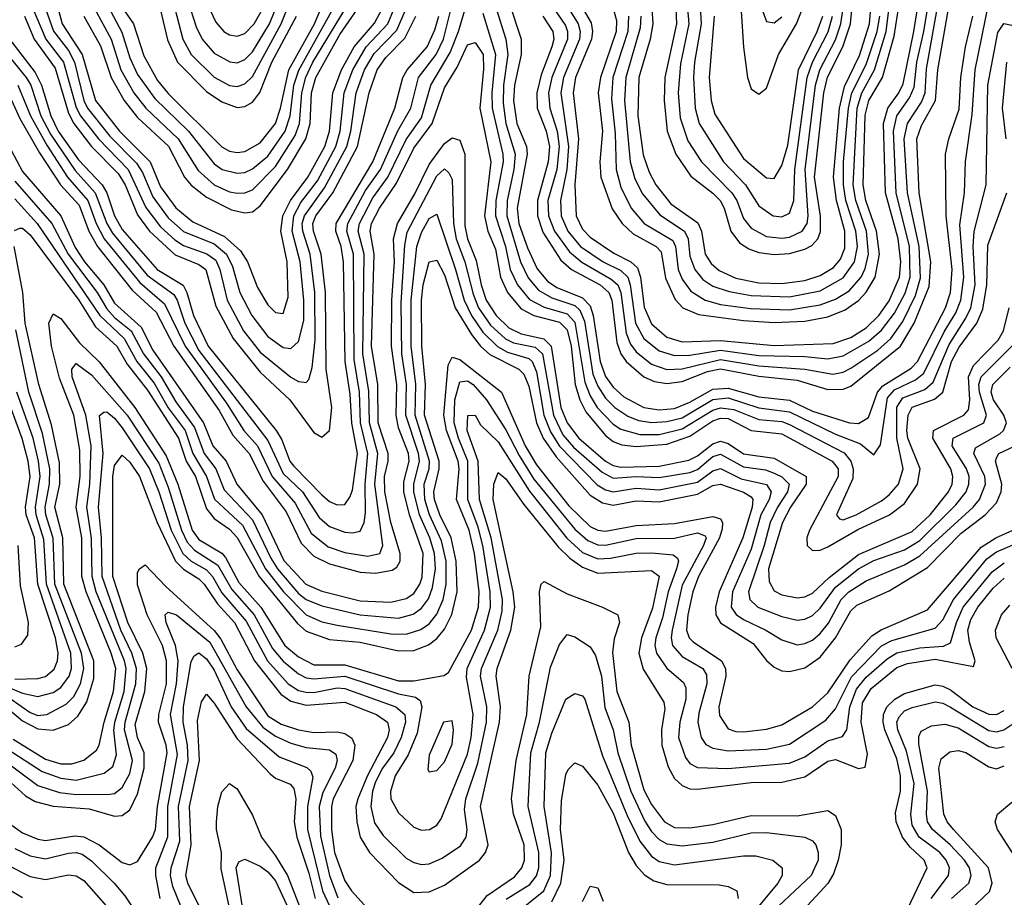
# Model space of a CAD drawing. Header units: inches. Extents: x 501365 to 657855, y 482276 to 547543.
# Tile 485 of 656: x 581403 to 583970, y 522654 to 524941. Entities that reach past the tile are written whole.
import ezdxf

# ---------------------------------------------------------------- set-up
doc = ezdxf.new("R2010")
doc.units = ezdxf.units.IN
doc.header["$MEASUREMENT"] = 0
doc.layers.add('A5582', color=7, linetype='Continuous')

msp = doc.modelspace()

# ---------------------------------------------------------------- linework, layer by layer
at = {"layer": 'A5582', "color": 5}
for points, elevation in [([(583050.7, 524970), (583053.5, 524930), (583046.3, 524890), (583016.8, 524790), (583014.1, 524690), (583028.4, 524588.4), (583043.8, 524543.8), (583061.2, 524510), (583100.6, 524460.6), (583171.2, 524411.2), (583180.6, 524390), (583189.9, 524329.9), (583205.3, 524305.3), (583226.9, 524286.9), (583270, 524267.4), (583330, 524254.9), (583390, 524253.6), (583450, 524260.7), (583490, 524274.3), (583524.6, 524295.4), (583543.2, 524316.8), (583554.6, 524345.4), (583554.4, 524390), (583532.2, 524470), (583524.3, 524530), (583540.2, 524710), (583552.9, 524767.1), (583592.7, 524847.3), (583618.8, 524930), (583631.1, 525090)], 2780), ([(583113.9, 524970), (583115.2, 524930), (583085.2, 524790), (583083.1, 524730), (583090.7, 524650), (583113.3, 524590), (583152.6, 524532.6), (583210, 524489), (583229.2, 524469.2), (583239.5, 524450), (583257.3, 524390), (583279.6, 524359.6), (583303.9, 524343.9), (583330, 524334.1), (583370, 524329.1), (583410, 524331.5), (583450, 524342.4), (583467.7, 524352.3), (583483.7, 524370), (583491.1, 524388.9), (583490.8, 524429.2), (583474.8, 524530), (583499, 524750), (583508.6, 524791.4), (583549.3, 524870), (583569, 524930), (583585, 525090)], 2820), ([(583293.3, 525090), (583350, 524936.5), (583370, 524932.5), (583390, 524948.2)], 2940), ([(582821.5, 524990), (582859.1, 524930), (582863.9, 524910), (582862.4, 524890), (582821, 524790), (582813.2, 524750), (582833.7, 524610), (582829.1, 524550), (582812.4, 524470), (582814.9, 524430), (582831.5, 524390), (582865.2, 524350), (582924.1, 524310), (582970, 524286.8), (582987.9, 524270), (582994.6, 524250), (583008.3, 524150), (583030, 524110.1), (583070, 524078), (583110, 524065.2), (583150, 524066.2), (583230, 524079.2), (583330, 524065.6), (583450, 524062.9), (583510, 524056.8), (583550, 524064.9), (583617.1, 524102.9), (583650, 524131.7), (583684.1, 524175.9), (583711.6, 524228.4), (583724.6, 524270), (583722.9, 524350), (583688.1, 524490), (583680.8, 524650), (583689.9, 524690.1), (583723.2, 524736.9), (583734.8, 524765.2), (583741.8, 524830), (583760.3, 524910), (583786.5, 525070)], 2660), ([(582848.8, 525008.8), (582892.3, 524932.3), (582896.1, 524910), (582893.2, 524890), (582852.1, 524790), (582845.6, 524750), (582859.9, 524630), (582850.3, 524510.3), (582853.2, 524430), (582870, 524394.5), (582890, 524373.7), (582952, 524332), (582996.4, 524310), (583013.8, 524293.8), (583021.1, 524270), (583031.2, 524191.2), (583050, 524148.5), (583090, 524113.6), (583130, 524100.9), (583230, 524105.1), (583370, 524091.8), (583523.5, 524096.5), (583570, 524112.8), (583610, 524138), (583642.4, 524170), (583670, 524207.9), (583696.4, 524270), (583700, 524310), (583693.4, 524370), (583659.8, 524490), (583654.8, 524670), (583666.2, 524710), (583694.7, 524750), (583705.9, 524774.1), (583734.4, 524910), (583761, 525079)], 2680), ([(582766.6, 524950), (582792.6, 524910), (582795.4, 524890), (582790.5, 524870.5), (582762.6, 524797.4), (582751, 524750), (582751.5, 524710), (582775.5, 524650), (582784.1, 524610), (582780.6, 524570), (582753.2, 524470), (582752.5, 524430), (582766.9, 524386.9), (582813.9, 524313.9), (582841.8, 524290), (582915.8, 524250), (582938.9, 524230), (582946.5, 524210), (582959.9, 524099.9), (582969.9, 524070), (582984, 524050), (583030.4, 524010.4), (583058.2, 523998.2), (583090, 523992.6), (583130, 523998.1), (583196.4, 524023.6), (583230, 524030.7), (583330, 524012.1), (583430, 524001.7), (583510, 523977.4), (583550, 523977.7), (583570, 523985.5), (583699.4, 524090), (583735.2, 524150), (583774.5, 524245.5), (583778.5, 524310), (583747.8, 524490), (583741.6, 524630), (583754.5, 524665.5), (583790.5, 524730), (583796.3, 524810), (583838.6, 525050)], 2620), ([(582795, 524970), (582825.4, 524925.4), (582831.3, 524910), (582831.1, 524890), (582790.5, 524790), (582781.7, 524750), (582784.6, 524710), (582804.1, 524650), (582808.9, 524610), (582803.1, 524550), (582779.7, 524470), (582781.3, 524430), (582797, 524390), (582836, 524336), (582868.8, 524308.8), (582945, 524265), (582961.9, 524250), (582970, 524230), (582983.8, 524123.8), (582995, 524095), (583010, 524074.8), (583050, 524042.9), (583090, 524029.5), (583130, 524030.9), (583230, 524054.8), (583330, 524038.4), (583450, 524030), (583523.3, 524016.7), (583550, 524022), (583570, 524032.6), (583640.1, 524079.9), (583674.5, 524110), (583705.5, 524154.5), (583738.1, 524221.9), (583751.6, 524268.4), (583748.4, 524350), (583717.3, 524490), (583709.3, 524630.7), (583717.6, 524670), (583754.1, 524725.9), (583763.3, 524750), (583767.3, 524812.7), (583810, 525052.7)], 2640), ([(581492, 525012), (581513.1, 524930), (581565.1, 524850), (581600, 524730), (581662.8, 524650), (581742.9, 524570), (581770, 524505), (581810, 524450.5), (581854.3, 524414.3), (581936.2, 524376.2), (581978.5, 524338.5), (581996.7, 524310), (582022.7, 524242.7), (582050, 524197.6), (582070, 524177.3), (582090, 524175.2), (582102.3, 524217.7), (582100.1, 524310), (582083.2, 524390), (582088.9, 524430), (582108.3, 524470), (582153.9, 524530), (582198.6, 524610), (582210.5, 524650), (582219.5, 524750), (582242, 524810), (582274.6, 524870), (582328, 524932), (582348.7, 524971.3)], 2680), ([(581875.7, 525015.7), (581914, 524934), (581934.6, 524910), (581950, 524901.2), (581970, 524898.1), (581990, 524905.2), (582014, 524930), (582036.6, 524970)], 2880), ([(582949.8, 524969.8), (582958.8, 524938.8), (582957.8, 524910), (582917.1, 524790), (582911.4, 524750), (582922.6, 524650), (582915.1, 524570), (582918.3, 524530), (582947.9, 524447.9), (582973.3, 524410), (583002.4, 524382.4), (583062.6, 524350), (583075.5, 524335.5), (583086.9, 524266.9), (583111.5, 524211.5), (583131.4, 524190), (583172.6, 524172.6), (583290, 524156.5), (583370, 524151.8), (583450, 524155.4), (583510, 524166.7), (583555.1, 524184.9), (583590, 524208.9), (583610, 524230.9), (583633.4, 524270), (583644.2, 524330), (583637.1, 524390), (583609.3, 524470), (583602.1, 524510), (583607.6, 524692.4), (583616.5, 524730), (583652.4, 524790), (583682.4, 524897.6), (583699.9, 525010)], 2720), ([(582990.5, 524950), (582988.2, 524910), (582949.5, 524790), (582945.5, 524734.4), (582955.6, 524644.4), (582957.7, 524550), (582970, 524504.4), (582996.8, 524450), (583030.8, 524410), (583105.3, 524365.3), (583112.2, 524350), (583119.6, 524290), (583130, 524264.6), (583152.9, 524232.9), (583189.9, 524209.9), (583230, 524198.7), (583307.9, 524187.9), (583410, 524184.4), (583490, 524197.5), (583530, 524212.2), (583565.9, 524234.1), (583596.9, 524270), (583607.5, 524292.5), (583615.5, 524330), (583610.4, 524390), (583582.8, 524470), (583575.8, 524510), (583586.6, 524710), (583598.4, 524750), (583631.9, 524810), (583661.9, 524910), (583674.4, 525010)], 2740), ([(583142.6, 524990), (583147.5, 524930), (583125.7, 524825.7), (583119.8, 524750), (583125, 524685), (583145.2, 524625.2), (583180.3, 524570), (583259.8, 524490), (583272.4, 524470), (583290, 524422.5), (583310, 524397.4), (583350, 524376), (583390, 524371.7), (583410, 524374.3), (583442.8, 524390), (583455.8, 524410), (583458.8, 524430), (583451, 524550), (583477.7, 524770), (583488.7, 524810), (583530, 524888), (583543.6, 524930), (583558.9, 525030)], 2840), ([(581397.9, 524770), (581430.7, 524690), (581473.7, 524613.7), (581527.2, 524530), (581580.4, 524470), (581601.9, 524410), (581623, 524370), (581715.6, 524255.6), (581779.9, 524199.9), (581834.5, 524090), (581941.5, 523941.5), (581987.1, 523870), (582023.1, 523830), (582060.9, 523750), (582120.9, 523680.9), (582163, 523603), (582206.6, 523566.6), (582250, 523552), (582310, 523542.9), (582341.6, 523550), (582349.6, 523570), (582328.6, 523730), (582336.6, 523810), (582314.3, 523890), (582313.1, 523973.1), (582297, 524070), (582300.4, 524330), (582285.6, 524390), (582288.5, 524410), (582323.5, 524476.5), (582362.6, 524530), (582410, 524628.6), (582450, 524685), (582474.5, 524770), (582525, 524855), (582546.9, 524910), (582570, 524988.7)], 2540), ([(581465.1, 524985.1), (581490.8, 524910.8), (581530, 524860.3), (581545.4, 524830), (581569.9, 524730), (581579.5, 524710), (581637.6, 524637.6), (581707.1, 524567.1), (581722.7, 524542.7), (581750, 524479), (581790, 524424.8), (581830, 524388.9), (581910, 524356.3), (581941.6, 524330), (581957.6, 524297.6), (581976.3, 524230), (582007.9, 524170), (582050, 524115.3), (582090, 524086.3), (582110, 524083.6), (582130, 524102), (582143.5, 524156.5), (582143.8, 524210), (582133.7, 524310), (582113.1, 524390), (582117.4, 524430), (582135.7, 524464.3), (582179.2, 524520.8), (582226.9, 524610), (582238.1, 524650), (582248.8, 524750), (582271.5, 524810), (582305.8, 524870), (582362.1, 524930), (582379.4, 524970)], 2660), ([(581625.3, 524990), (581668.7, 524908.7), (581690, 524841.1), (581710, 524798.1), (581755.2, 524735.2), (581842.8, 524650), (581910, 524565.1), (581930.8, 524550.8), (581970, 524540.7), (581990, 524542.9), (582010, 524551.7), (582050, 524585.4), (582094.8, 524650), (582108.1, 524690), (582117.8, 524770), (582130.3, 524809.7), (582220, 524970)], 2760), ([(581670, 524972.9), (581699.2, 524930), (581726.4, 524846.4), (581762.2, 524782.2), (581790, 524748.3), (581929.9, 524609.9), (581950, 524598.4), (581970, 524594.6), (581990, 524597.3), (582030, 524619.6), (582069.6, 524670), (582082.8, 524710), (582104.6, 524810), (582171.6, 524930), (582196.6, 524990)], 2780), ([(581807.5, 524970), (581828.3, 524890), (581850, 524850.5), (581910, 524790.9), (581950, 524769.5), (581970, 524767.1), (581990, 524773.5), (582010, 524793), (582084.5, 524930), (582108.9, 524991.1)], 2840), ([(581841.3, 524990), (581862.6, 524922.6), (581878.4, 524890), (581910, 524853.6), (581950.7, 524830.7), (581970, 524828.7), (581990, 524837), (582010, 524857.5), (582053.7, 524930), (582078.2, 524990)], 2860), ([(582645, 524970), (582670.6, 524890), (582675.2, 524850), (582664.1, 524770), (582662.9, 524722.9), (582670, 524670), (582694.3, 524590), (582691.4, 524550), (582673.5, 524470), (582672.6, 524430), (582708.4, 524310), (582728.2, 524268.2), (582755.6, 524235.6), (582790, 524216), (582850, 524195.7), (582863.4, 524183.4), (582875.2, 524155.2), (582897.2, 524017.2), (582910, 523985.4), (582930, 523954.4), (582954.1, 523930), (582987.9, 523907.9), (583016.5, 523896.5), (583050.7, 523890.7), (583090, 523893.3), (583130, 523903.5), (583210, 523951.1), (583250, 523955.5), (583330, 523929.3), (583410, 523918.4), (583530, 523860.8), (583595.3, 523835.3), (583630, 523806.5), (583647.2, 523832.8), (583665.1, 523954.9), (583683.7, 523976.3), (583738.1, 524001.9), (583760.1, 524019.9), (583813.1, 524126.9), (583843.4, 524176.6), (583856.8, 524210), (583864.2, 524270), (583853.9, 524406.1), (583866.2, 524490), (583868.4, 524571.6), (583886.1, 524693.9), (583893.7, 524810), (583930, 524985.2)], 2560), ([(582677.1, 524990), (582709.8, 524890), (582710.3, 524850.3), (582692.9, 524770), (582689.9, 524730), (582699, 524670), (582724, 524610), (582726.1, 524590), (582699.8, 524450), (582704.3, 524410), (582726.4, 524346.4), (582751.8, 524291.8), (582779, 524259), (582803, 524243), (582870, 524215.6), (582890, 524195.4), (582898.2, 524170), (582916.2, 524050), (582930, 524011.1), (582950, 523983.5), (582977.6, 523957.6), (583030, 523929.9), (583070, 523923.6), (583110, 523927.9), (583150, 523943.6), (583210, 523977.9), (583250, 523980.6), (583330, 523958.2), (583410, 523949.4), (583470, 523920.7), (583566.2, 523890), (583590, 523888.2), (583615.8, 523904.2), (583639.6, 523970), (583653.2, 523986.8), (583727.5, 524032.5), (583743.9, 524050), (583816.4, 524190), (583829.8, 524230.2), (583834.2, 524290), (583818.5, 524430), (583816.7, 524590), (583825.4, 524630), (583852.3, 524707.7), (583857, 524790), (583868.7, 524870), (583887.6, 524950)], 2580), ([(583175.8, 524990), (583179.8, 524930), (583162, 524830), (583159.6, 524790), (583163.7, 524710), (583174.7, 524670), (583237.4, 524570), (583295.1, 524510), (583330, 524455.6), (583367.2, 524430), (583390, 524426.6), (583410, 524437), (583421, 524470), (583423.9, 524550), (583455.8, 524790), (583469.7, 524830), (583510.9, 524909.1), (583522.3, 524950)], 2860), ([(583282.5, 524990), (583289.6, 524869.6), (583300.1, 524790), (583310, 524760.6), (583330, 524746.6), (583350, 524762.7), (583381.5, 524850), (583427.8, 524930), (583444, 524970)], 2920), ([(581342.7, 524882.7), (581419.8, 524790), (581431.7, 524770), (581457.9, 524690), (581482.9, 524642.9), (581547.4, 524547.4), (581599.6, 524490), (581629.9, 524410), (581644.5, 524384.5), (581735.4, 524275.4), (581804.2, 524224.2), (581813.2, 524210), (581832.8, 524150), (581870, 524078.7), (582050, 523843.8), (582090, 523758.2), (582139.6, 523710), (582183.7, 523643.7), (582210, 523619.9), (582250, 523604.9), (582270, 523603.4), (582290, 523608), (582301.2, 523630), (582304.6, 523655.4), (582303.1, 523730), (582310.6, 523810), (582291.5, 523890), (582288.5, 523970), (582274.9, 524054.9), (582273.3, 524330), (582255.8, 524390), (582258.1, 524410), (582304.6, 524495.4), (582343, 524550), (582388.7, 524651.3), (582422.1, 524710), (582442.7, 524790), (582488.2, 524850), (582508, 524890), (582528.1, 524970)], 2560), ([(581437.1, 524970), (581470.5, 524890.5), (581516.6, 524830), (581550, 524712.1), (581561, 524690), (581608.2, 524630), (581685.1, 524550), (581731.7, 524451.7), (581770, 524401.3), (581807, 524367), (581830, 524352), (581890.6, 524330.6), (581913.8, 524313.8), (581924.7, 524290), (581943.7, 524210), (581986, 524130), (582030, 524074.7), (582110, 524009.1), (582130, 523998.1), (582144.2, 523995.8), (582150, 523995.3), (582156.5, 524003.5), (582165.6, 524034.4), (582173.2, 524106.8), (582172.5, 524230), (582160.3, 524330), (582140.5, 524390), (582139.4, 524410), (582145, 524430), (582197.6, 524502.4), (582255.3, 524610), (582266.1, 524650), (582280.1, 524750), (582301.8, 524810), (582327.3, 524852.7), (582386.1, 524913.9), (582410.3, 524970)], 2640), ([(581569.9, 524950), (581613.1, 524873.1), (581641.1, 524790), (581674.9, 524730), (581710, 524685.5), (581791, 524611), (581832.4, 524530), (581850, 524509.3), (581890, 524478.4), (581954.6, 524445.4), (581990, 524437.1), (582010, 524440.2), (582030, 524455.6), (582100.9, 524550), (582148.4, 524630), (582159.9, 524670), (582163.9, 524750), (582174.6, 524790), (582237.7, 524902.3), (582284.6, 524970)], 2720), ([(581597.6, 524970), (581641.1, 524890), (581666.6, 524810), (581700.1, 524750), (581731.7, 524710), (581816.2, 524630), (581867.9, 524547.9), (581910, 524510.8), (581950, 524492.5), (581970, 524488.8), (581990, 524489.8), (582010, 524497.4), (582070, 524558.5), (582121.3, 524638.7), (582132.2, 524670), (582138.7, 524750), (582148.6, 524791.4), (582167.1, 524830), (582251.8, 524970)], 2740), ([(581770, 524965.4), (581788.1, 524888), (581814.3, 524830), (581890, 524754.1), (581930, 524727.1), (581970, 524712.3), (581990, 524714.2), (582010, 524725.5), (582028.9, 524751.1), (582060.4, 524830), (582124, 524950)], 2820), ([(581365.1, 524905.1), (581443.1, 524803.1), (581459.4, 524770), (581483.5, 524690), (581503.2, 524650), (581556, 524576), (581617.7, 524510), (581629.6, 524489.6), (581649.4, 524429.4), (581670, 524394), (581761, 524290), (581828.7, 524248.7), (581838.7, 524230), (581855.5, 524170), (581893.8, 524090), (582071.6, 523870), (582086.2, 523846.2), (582107.4, 523790), (582117.1, 523777.1), (582190, 523702.4), (582210, 523685.1), (582230, 523676.5), (582250, 523677.7), (582263.8, 523696.2), (582270, 523714.7), (582283.1, 523810), (582269, 523889), (582264.7, 523964.7), (582251.3, 524050), (582246.6, 524310), (582240.5, 524350), (582226.6, 524390), (582228, 524410), (582323.6, 524570), (582380.7, 524710), (582401.9, 524790), (582412.8, 524810), (582465.4, 524870), (582485.3, 524914.7), (582495.6, 524950)], 2580), ([(581414.7, 524950), (581440, 524890), (581494.7, 524814.7), (581530, 524697.2), (581543.6, 524670), (581590, 524610.2), (581659.8, 524539.8), (581677.3, 524510), (581710, 524432.4), (581741.2, 524390), (581808.4, 524328.4), (581870, 524303.1), (581887.7, 524290), (581914.1, 524194.1), (581958.8, 524110), (582030, 524022.6), (582107, 523950), (582170, 523865.2), (582190, 523852.7), (582210, 523870.2), (582216.1, 523930), (582201.6, 524030), (582199.6, 524230), (582188.8, 524330), (582168.3, 524390), (582167, 524410), (582174.5, 524430), (582219, 524490), (582283.7, 524610), (582314.2, 524750), (582334.8, 524810), (582357.4, 524842.6), (582407.2, 524892.8), (582435.9, 524950)], 2620), ([(582610, 524957.6), (582643.4, 524850), (582633.6, 524750), (582634.5, 524710), (582662.1, 524590), (582662.9, 524570), (582644.4, 524470), (582643, 524430), (582669.1, 524350), (582681.9, 524290), (582700.8, 524250), (582731.9, 524211.9), (582770, 524191.6), (582830, 524174.1), (582850, 524152.2), (582876, 523996), (582890, 523960.7), (582908.5, 523930), (582950, 523886.7), (582970, 523873.4), (583019.5, 523859.5), (583070, 523860), (583130, 523874.7), (583210, 523923.3), (583230, 523929.5), (583264.8, 523924.8), (583330, 523898.5), (583390, 523893.8), (583410, 523885.8), (583552.1, 523812.1), (583570.2, 523790.2), (583576.2, 523770), (583574.8, 523745.2), (583532.5, 523650), (583540.1, 523640.1), (583550, 523637), (583583.6, 523650), (583650, 523687.2), (583670, 523702.4), (583693.8, 523730), (583705.9, 523770), (583689.6, 523850), (583690, 523931), (583705.1, 523954.9), (583762.6, 523977.4), (583784.2, 523995.8), (583825.8, 524094.2), (583870, 524162.7), (583882.6, 524190), (583894.1, 524250), (583888.8, 524350), (583891.4, 524388.6), (583922.9, 524510), (583926.8, 524770), (583952.7, 524907.3), (583968.9, 524931.1), (583990, 524926.3)], 2540), ([(583022.2, 524950), (583020.8, 524919.2), (582983, 524790), (582979.5, 524730), (582994.7, 524570), (583006.5, 524526.5), (583026.9, 524486.9), (583071.9, 524431.9), (583135.9, 524390), (583145.7, 524370), (583150, 524324.1), (583162.8, 524290), (583183.8, 524263.8), (583210, 524246.4), (583252.2, 524232.2), (583310, 524221.9), (583410, 524218.5), (583490, 524234.4), (583550, 524267.7), (583579.3, 524310), (583587.1, 524350), (583582.5, 524390), (583557.1, 524470), (583550.5, 524510), (583550.9, 524570), (583563.6, 524710), (583572.5, 524750), (583610, 524824.2), (583638.4, 524910), (583645.3, 524950)], 2760), ([(583213.6, 524950), (583200.8, 524790), (583205.2, 524730), (583214.8, 524694.8), (583290, 524578.9), (583350, 524528.5), (583370, 524526.7), (583390, 524560.8), (583405.9, 524614.1), (583433.7, 524810), (583482.3, 524910), (583496.6, 524950)], 2880), ([(581372.5, 524750), (581402.9, 524682.9), (581454.1, 524594.1), (581508.9, 524510), (581557.3, 524457.3), (581582.6, 524390), (581605.1, 524350), (581695.5, 524235.5), (581758.6, 524178.6), (581804.9, 524090), (581922.5, 523922.5), (581958.3, 523858.3), (582001.3, 523810), (582037.8, 523737.8), (582097.8, 523657.8), (582136.7, 523576.7), (582170, 523542.6), (582210, 523522.4), (582290, 523501.2), (582330, 523498.4), (582374.2, 523505.8), (582386, 523514), (582394.4, 523530), (582395, 523550), (582370.7, 523630.7), (582354.9, 523710), (582354, 523750), (582363.1, 523790), (582363, 523810), (582337.4, 523890), (582336.8, 523990), (582320.1, 524090), (582326.9, 524330), (582316.2, 524390), (582320.1, 524410), (582340.4, 524450), (582385.3, 524514.7), (582430, 524606.4), (582478.4, 524670), (582510, 524763.4), (582543.3, 524816.7), (582570, 524875.4), (582590, 524881.1), (582610.7, 524850), (582612, 524812), (582602.8, 524710), (582631, 524570), (582614.7, 524430), (582623.5, 524390), (582643, 524343), (582656.1, 524270), (582674.8, 524230), (582710, 524187.5), (582743.6, 524170), (582810, 524152.4), (582830, 524132.4), (582840.3, 524090), (582851.1, 523990), (582863.3, 523950), (582879.2, 523919.2), (582930, 523857.3), (582950, 523841.7), (582972.5, 523832.5), (583010, 523828.8), (583090, 523834.9), (583150, 523855.3), (583210, 523895), (583230, 523901.9), (583250, 523901.3), (583310, 523870.5), (583390, 523861.1), (583521.4, 523790), (583537, 523770), (583537.2, 523750), (583461.9, 523610), (583455.4, 523590), (583455.7, 523570), (583470, 523557.2), (583490, 523558.2), (583510, 523566.9), (583587.9, 523612.1), (583671, 523650), (583710, 523679.9), (583743.3, 523730), (583750.2, 523770), (583718.7, 523850), (583715.8, 523870), (583719.1, 523910), (583730, 523931.1), (583788.2, 523951.8), (583809.7, 523970.3), (583832.4, 524050), (583852.7, 524087.3), (583898.6, 524150), (583913.7, 524186.3), (583924.4, 524250), (583927.1, 524353), (583976.5, 524490)], 2520), ([(583974.8, 524630), (583965.7, 524710), (583976.8, 524830)], 2520), ([(581350, 524656.8), (581410, 524545.1), (581509.6, 524429.6), (581547.4, 524347.4), (581571.9, 524310), (581622, 524250), (581650, 524201.7), (581719.6, 524139.6), (581750, 524079.9), (581881.9, 523890), (581906.2, 523830), (581940.8, 523790), (581969.2, 523730), (582034.5, 523650), (582091.5, 523531.5), (582148.8, 523470), (582190, 523451.6), (582290, 523426.1), (582370, 523422.5), (582410, 523431.9), (582430, 523445.2), (582446.4, 523470), (582452.2, 523487.8), (582455, 523550), (582418.9, 523650), (582404.3, 523710), (582404, 523736), (582418.1, 523790), (582416.4, 523810), (582390, 523877.4), (582383.9, 523910), (582386.4, 523990), (582371.7, 524090), (582372.6, 524210), (582379.8, 524310), (582377.2, 524370), (582387.9, 524410), (582433, 524487), (582470, 524563.7), (582510, 524617.8), (582530, 524633.3), (582550, 524627.2), (582563.5, 524590), (582563.2, 524403.2), (582570.6, 524370), (582593.1, 524313.1), (582605.9, 524250), (582619.2, 524210), (582644.7, 524170), (582677.7, 524137.7), (582710, 524122.1), (582769.2, 524109.2), (582788, 524090), (582813.5, 523930), (582830.1, 523890.1), (582861, 523850), (582930, 523790.6), (582950, 523778.8), (582970, 523774.3), (583070, 523777.6), (583147.4, 523792.6), (583170, 523803.9), (583210, 523835.6), (583230, 523842.1), (583250, 523836.6), (583290, 523809.5), (583370, 523798.3), (583453.3, 523750), (583453.6, 523730), (583412.4, 523670), (583391.2, 523630), (583355.5, 523510), (583356.5, 523476.5), (583370, 523452.5), (583390, 523442.2), (583430, 523434.1), (583450, 523436.3), (583470, 523446.3), (583512.9, 523487.1), (583590, 523547.2), (583730, 523606.6), (583776.6, 523650), (583824.4, 523710), (583833.7, 523730), (583836.1, 523750), (583830.9, 523770), (583783.5, 523850), (583785.1, 523870), (583864.4, 523910), (583876.2, 523923.8), (583879.8, 523950), (583876.7, 524010), (583890, 524039.4), (583954.1, 524105.9), (583967.6, 524130), (583982.6, 524190)], 2480), ([(581390, 524520.2), (581486.7, 524410), (581529.4, 524330), (581604.5, 524230), (581630, 524187), (581650, 524164.8), (581693.6, 524130), (581725.5, 524070), (581771.8, 524010), (581810, 523944.9), (581858.2, 523878.2), (581883.8, 523810), (581914.2, 523770), (581935.6, 523715.6), (582010, 523637.2), (582057.4, 523537.4), (582074.8, 523510), (582130, 523445.6), (582150, 523430), (582190, 523412.8), (582290, 523389.9), (582390, 523380.9), (582428.2, 523391.8), (582450, 523407.1), (582468.3, 523431.7), (582479.4, 523460.6), (582486.9, 523510), (582483.8, 523550), (582471.7, 523590), (582444.7, 523650), (582430, 523710), (582430.1, 523730), (582445.1, 523790), (582442.4, 523810), (582409.1, 523910), (582411.1, 523990), (582398.8, 524070), (582397.4, 524202.6), (582406.8, 524353.2), (582413.2, 524386.8), (582490, 524534.1), (582510, 524552.4), (582521.9, 524541.9), (582530, 524524), (582533.9, 524410), (582540.6, 524370), (582563.6, 524310), (582585.3, 524225.3), (582599.1, 524190), (582630, 524144.9), (582669, 524109), (582690, 524098.9), (582747.1, 524087.1), (582765.7, 524070), (582794.1, 523910), (582819.2, 523859.2), (582847, 523827), (582921.3, 523761.3), (582950, 523745.6), (583010, 523749.9), (583070, 523747.6), (583150, 523760.5), (583170, 523768.7), (583210, 523802), (583230, 523808.1), (583290, 523775.6), (583347.3, 523767.3), (583370, 523758.6), (583389.6, 523749.6), (583409, 523730), (583404.4, 523710), (583378.2, 523670), (583359.1, 523630), (583344, 523570), (583302.9, 523450), (583306.4, 523430), (583327.2, 523410), (583390, 523385.6), (583430, 523375.8), (583450, 523378.2), (583470, 523387.9), (583490, 523407), (583530, 523462.2), (583590, 523510), (583630, 523531.3), (583710, 523559.5), (583750, 523583.4), (583843.8, 523676.2), (583870.2, 523710), (583877.3, 523730), (583878.1, 523750), (583871, 523770), (583833.8, 523830), (583836.3, 523850), (583916.6, 523890), (583923.2, 523910), (583905.3, 523970), (583903.8, 523990), (583909.4, 524010), (584000, 524100)], 2460), ([(581390, 524474), (581448.4, 524410), (581611.3, 524170), (581674.8, 524110), (581708.4, 524050), (581753.5, 523993.5), (581790, 523929.6), (581834, 523870), (581853.8, 523810), (581889.3, 523750), (581910.8, 523690.8), (581983.8, 523623.8), (582043.8, 523510), (582090.8, 523450), (582150, 523389.6), (582190, 523371.9), (582230, 523362.5), (582370, 523339.8), (582410, 523339), (582448.9, 523351.1), (582470, 523366.2), (582490, 523391.3), (582506.7, 523430), (582514.7, 523470), (582514.4, 523530), (582502.5, 523582.5), (582471.2, 523650), (582458.6, 523690), (582457.7, 523730), (582470, 523770), (582471.4, 523790), (582433.9, 523910), (582435.6, 523990), (582423.7, 524090), (582423.3, 524210), (582438, 524350), (582450, 524386.1), (582470, 524422.5), (582490, 524433.9), (582539.2, 524290), (582561.3, 524210), (582580.3, 524170), (582610, 524126.7), (582648.7, 524088.7), (582674.7, 524074.7), (582730, 524057.9), (582738.7, 524050), (582750, 524022.8), (582769.3, 523910), (582786.5, 523866.5), (582810, 523829.7), (582908.5, 523728.5), (582930, 523715.9), (582950, 523710.6), (583010, 523719.6), (583070, 523715.1), (583170, 523735.4), (583210, 523765.1), (583230, 523771.2), (583284, 523744), (583350, 523729), (583362.2, 523710), (583356.8, 523690), (583334.8, 523650), (583310, 523561), (583261.5, 523450), (583258, 523410), (583270.6, 523390.6), (583290, 523377.4), (583348.1, 523350), (583390, 523324.3), (583430, 523311.7), (583450, 523314.6), (583470, 523324), (583490, 523340.9), (583511.8, 523368.2), (583544.3, 523430), (583564.3, 523450), (583610, 523478.4), (583710, 523520.2), (583750, 523543.2), (583889.2, 523670), (583905.6, 523690), (583921.2, 523730), (583919.5, 523750), (583890.8, 523810), (583895.2, 523824.8), (583958.3, 523861.7), (583968.2, 523870), (583975.3, 523890), (583969.1, 523910), (583941.7, 523950), (583935.6, 523970), (583940.4, 523990), (583985.2, 524034.8)], 2440), ([(581389, 524391), (581402.7, 524397.3), (581410, 524397.2), (581430, 524380.1), (581556.4, 524210), (581600.6, 524140.6), (581655.5, 524090), (581683, 524043), (581735.7, 523975.7), (581816.3, 523850), (581837.1, 523790), (581860.9, 523750), (581890, 523666.2), (581910, 523641.2), (581950, 523613.2), (581970, 523591.6), (582026.8, 523490), (582126.8, 523366.8), (582150, 523347.2), (582210, 523325.5), (582290, 523318.9), (582390, 523296.1), (582430, 523296.9), (582468.6, 523311.4), (582490, 523328), (582510, 523352.8), (582529, 523391), (582543.1, 523450), (582541, 523530), (582527.7, 523590), (582498.3, 523650), (582484.6, 523690), (582482.8, 523710), (582496.6, 523770), (582496.5, 523790), (582458.2, 523910), (582460.9, 523990), (582451.2, 524090), (582450, 524210), (582454.8, 524250), (582470, 524310.1), (582490, 524313.8), (582510, 524276.1), (582538, 524190), (582580.6, 524120.6), (582603.8, 524090), (582628.2, 524068.2), (582704.4, 524030), (582717, 524017), (582730, 523985.5), (582749.8, 523890), (582767.5, 523850), (582801.2, 523801.3), (582890, 523701.4), (582922, 523682), (582950, 523675.8), (583010, 523686.8), (583070, 523684.4), (583170, 523704.3), (583210, 523726.4), (583230, 523730.7), (583290, 523709.2), (583310, 523697.1), (583314.5, 523690), (583312.2, 523670), (583288.5, 523590), (583226.6, 523450), (583216.8, 523410), (583217.6, 523390), (583230, 523368.5), (583315.3, 523315.2), (583350, 523271), (583370, 523253.3), (583390, 523243.7), (583410, 523241.9), (583450, 523251.6), (583490, 523279.3), (583530, 523330), (583570, 523400.2), (583585.2, 523414.8), (583670, 523451.9), (583770, 523512.8), (583857.6, 523602.4), (583920.2, 523650), (583950, 523681.8), (583961.7, 523710), (583963.6, 523730), (583947.2, 523790), (583950, 523799), (583956, 523810), (584010, 523835.6)], 2420), ([(581210, 523281.5), (581410, 523113.3), (581450, 523093), (581490, 523088.9), (581530, 523104.3), (581554.4, 523125.6), (581577.3, 523162.7), (581596.3, 523223.7), (581595.7, 523270), (581517.8, 523470), (581515, 523590), (581494.6, 523670), (581507.1, 523730), (581506.1, 523786.1), (581485.3, 523885.3), (581452.9, 523990), (581417.1, 524150), (581411, 524230), (581388.4, 524350)], 2420), ([(581385.3, 523065.3), (581470, 523013.6), (581510, 523001.3), (581538.9, 523001.1), (581570, 523011.3), (581602.9, 523037.1), (581610, 523050.2), (581622.6, 523110), (581647.5, 523190), (581653, 523250), (581641.2, 523290), (581575.6, 523450), (581564.9, 523490), (581564.6, 523590), (581549.7, 523670), (581560.6, 523750), (581559, 523819), (581544.1, 523910), (581506.7, 524006.7), (581485.2, 524090), (581478.7, 524150), (581490, 524174.1), (581510, 524162.4), (581558.3, 524098.3), (581610, 524049.3), (581703.2, 523930), (581784.3, 523804.3), (581815.2, 523730), (581852.4, 523610), (581870, 523586.2), (581930, 523550.4), (581939.4, 523539.4), (581974.2, 523474.2), (582031.6, 523410), (582093.7, 523310), (582130, 523280.1), (582170, 523259.8), (582250, 523259.6), (582390, 523217.8), (582430, 523217.7), (582508.7, 523231.3), (582520.8, 523239.2), (582581.1, 523350), (582599.3, 523410), (582600.8, 523450), (582588.8, 523550), (582574.5, 523610), (582541.6, 523690), (582548.2, 523770), (582545.9, 523790), (582515.9, 523870), (582508.3, 523910), (582519.5, 524040.5), (582530, 524061.3), (582550, 524055.4), (582658.7, 523970), (582721, 523830), (582750, 523780.8), (582834.1, 523674.1), (582890, 523619.8), (582910, 523610.4), (582930, 523607.4), (583010, 523622.8), (583110, 523628.1), (583210, 523646.1), (583230, 523639.9), (583235, 523630), (583234.1, 523614.1), (583227.1, 523590), (583172.6, 523490), (583157.9, 523450), (583144.8, 523390), (583141.4, 523350), (583147.9, 523330), (583159.1, 523319.1), (583232.7, 523270), (583242.6, 523250), (583244.2, 523230), (583225.3, 523150), (583227.5, 523127.5), (583250, 523093), (583270, 523085.6), (583290, 523085.1), (583350, 523091.9), (583390, 523102.6), (583470.1, 523149.9), (583510, 523186.8), (583567.7, 523272.3), (583624.8, 523335.2), (583649.1, 523350.9), (583770, 523402.7), (583910, 523566), (583948.3, 523590), (583992.1, 523610)], 2380), ([(581350, 523190.9), (581430, 523134.8), (581450, 523127), (581473.6, 523130), (581523.4, 523156.6), (581543.4, 523176.6), (581560.8, 523210), (581569.8, 523250), (581563.9, 523290), (581494.5, 523470), (581489.9, 523589.9), (581470.9, 523650), (581469, 523670), (581480.7, 523730), (581481.6, 523770), (581462.2, 523862.2), (581426.6, 523970), (581392.7, 524132.7)], 2440), ([(581370, 523040.9), (581461.3, 522981.3), (581510, 522963.7), (581550, 522959.2), (581622.6, 522977.4), (581645.8, 522994.2), (581655, 523025), (581648.2, 523088.2), (581650.9, 523110), (581674.9, 523190), (581680.2, 523250), (581675.9, 523270), (581602.3, 523450), (581591.2, 523490), (581589.7, 523589.7), (581577.9, 523670), (581585.6, 523730), (581589.3, 523830), (581575.1, 523910), (581539, 524010), (581538.2, 524030), (581550, 524044.7), (581590, 524015.3), (581682.9, 523910), (581765.1, 523785.1), (581790, 523722.6), (581824.2, 523610), (581839.5, 523579.5), (581858.4, 523558.4), (581919, 523519), (581956, 523456), (582014.4, 523390), (582062.2, 523302.2), (582090, 523269.4), (582130, 523235.7), (582150, 523225.7), (582170, 523222.6), (582250, 523229.6), (582390, 523184.1), (582434.8, 523174.8), (582446.8, 523166.8), (582451, 523150), (582438.9, 523081.1), (582415.2, 523024.8), (582381.5, 522970), (582369.4, 522929.4), (582370.1, 522910), (582390, 522873.5), (582430, 522835.9), (582450, 522828.6), (582470.8, 522830), (582490, 522841.6), (582502, 522858), (582570, 523026.6), (582580, 523070), (582584.7, 523130), (582567.3, 523227.3), (582569.1, 523250), (582614.9, 523350), (582630.4, 523410), (582629.1, 523450), (582610.2, 523570), (582598, 523618), (582571.4, 523690), (582571.2, 523790), (582546.5, 523850), (582535.6, 523890), (582537.3, 523950), (582550, 523997.1), (582570, 523999.8), (582584.7, 523990), (582619.7, 523950), (582670, 523871.9), (582704.8, 523804.8), (582743.4, 523743.4), (582850, 523612.6), (582883.6, 523583.6), (582910, 523572.5), (582930, 523571.3), (583010, 523588.9), (583110, 523589.6), (583170, 523603.1), (583190, 523595.6), (583192.2, 523590), (583186, 523570), (583130, 523467.1), (583104.1, 523350), (583101.3, 523330), (583104.7, 523310), (583130, 523281.4), (583183.7, 523250), (583193.3, 523233.3), (583194.1, 523210), (583173.1, 523133.1), (583170.9, 523110), (583179.5, 523070), (583191.8, 523051.8), (583210, 523042.3), (583250, 523035.4), (583350, 523039.9), (583410, 523052.8), (583504.6, 523115.4), (583530, 523144.9), (583571.6, 523228.4), (583650, 523309.3), (583676.8, 523323.2), (583790, 523355.3), (583810, 523376.5), (583837.6, 523430), (583924.5, 523535.5), (583950, 523553.6), (584030, 523587.6)], 2360), ([(581390, 523222), (581450, 523223.4), (581470, 523228.8), (581492.1, 523247.9), (581501.6, 523270), (581503.2, 523290), (581495.7, 523330), (581450.2, 523470), (581441, 523590), (581419.7, 523650), (581417.9, 523670), (581429.8, 523750), (581424.9, 523790), (581409.1, 523849.1), (581364.6, 523970)], 2480), ([(581370, 523201.8), (581410, 523186), (581450, 523177.2), (581490, 523187.1), (581510, 523200.6), (581531.3, 523230), (581537.6, 523250), (581535.8, 523290), (581472.2, 523470), (581465.7, 523585.7), (581445.2, 523650), (581443.4, 523670), (581456.4, 523750), (581451.8, 523790), (581437.6, 523850), (581395.1, 523970)], 2460), ([(581350, 523019), (581450, 522945.2), (581506.8, 522926.8), (581550, 522921.7), (581637.7, 522922.3), (581650, 522924.2), (581670, 522939.9), (581690, 522976), (581696.9, 523010), (581675.7, 523090), (581677.3, 523110), (581705.7, 523210), (581707.4, 523250), (581695.2, 523290), (581666.2, 523350), (581617.5, 523490), (581616.2, 523590), (581608.4, 523670), (581620.1, 523810), (581610.9, 523909.1), (581622.1, 523917.9), (581630, 523918.6), (581650, 523901.9), (581670, 523877.1), (581741.3, 523770), (581765.8, 523710), (581797.8, 523610), (581827.9, 523550), (581849.7, 523529.7), (581890, 523506.6), (581905.7, 523490), (581930, 523447.2), (581993.1, 523373.1), (582048.5, 523270), (582103, 523210), (582130, 523192.4), (582150, 523187.8), (582170, 523187.5), (582230, 523199.2), (582250, 523198), (582383.3, 523150), (582406.8, 523130), (582409, 523110), (582397.5, 523070), (582378.4, 523030), (582348.9, 522990), (582330, 522954.6), (582322.4, 522930), (582318, 522890), (582328, 522848), (582350, 522814.7), (582410, 522755.5), (582430, 522744), (582450, 522739.3), (582470, 522740.5), (582504.3, 522755.7), (582552, 522788), (582567.2, 522810), (582569.6, 522830), (582562.7, 522882.7), (582566, 522910), (582596.8, 523003.2), (582620, 523110), (582620.7, 523150), (582604.2, 523230), (582606.8, 523250), (582649.1, 523350), (582660.9, 523399.1), (582661.4, 523430), (582632.2, 523590), (582601.6, 523690), (582598.5, 523790), (582569.2, 523870), (582570.8, 523909.2), (582590, 523910.1), (582604.5, 523884.5), (582650, 523841), (582732.2, 523712.2), (582829.6, 523589.6), (582870, 523552.4), (582910, 523536), (582942.8, 523537.2), (583010, 523550.2), (583050, 523551.7), (583106.5, 523546.5), (583117.8, 523537.8), (583120.8, 523530), (583115.4, 523510), (583093.2, 523450), (583078.3, 523381.7), (583061.5, 523330), (583059.1, 523310), (583063.3, 523290), (583090, 523250.5), (583133.5, 523213.5), (583139.8, 523199.8), (583139.6, 523170), (583124.2, 523110), (583120.7, 523070), (583138.3, 523018.3), (583150, 523002.6), (583170, 522991.7), (583249.3, 522989.3), (583410, 523003.4), (583450, 523019.8), (583510, 523061.3), (583547.7, 523072.3), (583559, 523090), (583567.6, 523150), (583584.3, 523195.7), (583610, 523227.3), (583664.8, 523275.2), (583690, 523290.6), (583750, 523303.9), (583811.6, 523308.4), (583830, 523316.6), (583845.4, 523370), (583863.1, 523410), (583938.5, 523501.5), (583970, 523525.1)], 2340), ([(581350, 522978.8), (581418.1, 522918.1), (581443.1, 522903.1), (581490, 522890.8), (581583.9, 522883.9), (581650, 522864.6), (581670, 522867), (581690, 522881.9), (581710, 522923.6), (581726.9, 522990), (581727.4, 523030), (581709.5, 523070), (581704.1, 523104.1), (581728.5, 523190), (581734.4, 523250), (581723.4, 523290), (581685, 523370), (581645.2, 523490), (581645.2, 523750), (581650, 523778.9), (581670, 523805.8), (581690, 523787.8), (581714.7, 523750), (581761.1, 523630), (581809.2, 523530), (581830, 523508.7), (581870, 523483.7), (581883.6, 523470), (581918.7, 523418.7), (581962.4, 523370), (582014.5, 523270), (582083.3, 523183.3), (582110, 523164.6), (582150, 523154.6), (582250, 523162.5), (582332.6, 523130), (582361.8, 523110), (582366, 523090), (582361.5, 523070), (582309.2, 522970.8), (582283.9, 522910), (582279.5, 522890), (582281.4, 522850), (582290.3, 522810), (582315, 522770), (582390, 522692.3), (582430, 522665.8), (582470, 522668.1), (582510, 522685.2), (582601.2, 522750), (582617.5, 522770), (582623.8, 522790), (582604.2, 522890), (582654, 523110), (582655.9, 523150), (582644.8, 523230), (582647.9, 523250), (582683.4, 523350), (582693.6, 523410), (582689, 523450), (582637.6, 523690), (582638.9, 523730), (582650, 523760.9), (582670, 523744), (582717, 523677), (582806.9, 523566.9), (582837.3, 523537.3), (582870, 523513.9), (582910, 523498.4), (583050, 523505.4), (583070, 523490.8), (583052.8, 523407.2), (583023.6, 523330), (583016.6, 523290), (583028.1, 523248.1), (583082.1, 523162.1), (583084.9, 523144.9), (583076.2, 523090), (583077.1, 523050), (583093.6, 522993.6), (583110, 522963.4), (583130, 522944.7), (583150, 522936.5), (583170, 522935), (583310, 522952.8), (583390, 522953.3), (583450, 522967.5), (583510, 523008.2), (583530, 523012.4), (583590, 522989.2), (583606.9, 522993.1), (583613, 523027), (583596.4, 523110), (583599.9, 523160.1), (583622.6, 523197.4), (583690, 523252.4), (583717.3, 523262.7), (583790, 523274.1), (583890, 523254.9), (583894.4, 523270), (583878.9, 523318.9), (583875.3, 523350), (583882.4, 523377.6), (583900.6, 523410), (583941.1, 523458.9), (583970, 523485.1)], 2320), ([(581390, 523306), (581407, 523313), (581423.5, 523336.5), (581425.4, 523370), (581404.9, 523464.9), (581398.4, 523570)], 2520), ([(581370, 522850.1), (581410, 522821.4), (581450, 522805), (581470, 522801.9), (581546.2, 522813.8), (581570, 522811.2), (581610.2, 522790.2), (581670, 522744.3), (581690, 522738.1), (581710, 522746.6), (581749.3, 522810), (581756.6, 522830), (581761.5, 522890), (581786.9, 523030), (581784.7, 523050), (581764.9, 523110), (581765.8, 523130), (581785, 523210), (581785.8, 523270), (581775, 523310), (581734.8, 523390), (581710, 523467.5), (581710, 523500.3), (581715.4, 523510), (581730, 523520.1), (581783.5, 523463.5), (581910, 523349.2), (581926.7, 523326.7), (581970, 523246.5), (582050, 523126.3), (582084.7, 523104.7), (582130, 523089.7), (582170, 523083.2), (582230, 523085), (582250, 523080.8), (582268.6, 523068.6), (582276.6, 523050), (582271.6, 523010), (582220.4, 522910), (582215.3, 522890), (582215.4, 522830), (582223.5, 522770), (582250, 522696.6), (582267.4, 522670), (582335.4, 522595.4)], 2280), ([(582599.7, 522630), (582621.7, 522658.3), (582693.1, 522706.9), (582712.2, 522730), (582719.1, 522750), (582717.9, 522790), (582690, 522870), (582685.3, 522910), (582697.5, 523010), (582725, 523130), (582730.7, 523230), (582761.2, 523358.8), (582758.4, 523450), (582762.5, 523470), (582770, 523476.9), (582830, 523444.3), (582922.7, 523410), (582962.6, 523390), (582966.4, 523370), (582952.7, 523327.3), (582948.2, 523291.8), (582959.4, 523190), (582990.9, 523110), (582996.8, 523050), (583030, 522933.2), (583050, 522895.4), (583083.6, 522850), (583110, 522835.6), (583150, 522834.4), (583210, 522843.4), (583310, 522866.7), (583430, 522866), (583510, 522879.7), (583530, 522866.4), (583544.5, 522830), (583545, 522790), (583537.1, 522750), (583525, 522715), (583510.2, 522689.8), (583435.8, 522610)], 2280), ([(581768.6, 522650), (581757.4, 522710), (581758, 522730), (581789.2, 522810.8), (581788.8, 522890), (581814.5, 523025.5), (581795.4, 523130), (581811.1, 523210), (581815.4, 523270), (581809.1, 523310), (581784.1, 523370), (581781.8, 523390), (581790, 523397.1), (581811.2, 523390), (581898.4, 523318.4), (581992.7, 523150), (582036.7, 523096.7), (582070, 523073.7), (582110, 523055.4), (582150, 523044.3), (582210, 523037.7), (582226.7, 523026.7), (582230.3, 523010), (582225.5, 522990), (582192.9, 522927.1), (582183.5, 522890), (582187.2, 522812.8), (582210, 522710.7), (582232.5, 522652.5)], 2260), ([(583990.5, 523250), (583948.7, 523330), (583947.3, 523350), (583963, 523390), (583984.8, 523415.2)], 2280), ([(582670.9, 522649.1), (582732.9, 522687.1), (582750.1, 522709.9), (582756.1, 522730), (582756.4, 522770), (582728.7, 522890), (582735.8, 523030), (582757.6, 523110), (582786.5, 523253.5), (582810, 523312.6), (582830, 523338.5), (582850, 523332.5), (582890, 523306.3), (582903.9, 523283.9), (582919.7, 523230), (582928.3, 523148.3), (582950, 523090), (582962.2, 523030), (582995.8, 522930), (583032.3, 522852.3), (583050, 522824.8), (583070, 522804.1), (583090, 522793.1), (583130, 522787.5), (583210, 522797.2), (583310, 522821.2), (583350, 522822.5), (583450.1, 522810.1), (583470, 522800.4), (583478.8, 522790), (583485, 522770), (583484.2, 522750), (583466.1, 522710), (583381.6, 522630)], 2260), ([(581823.1, 522630), (581802.1, 522682.1), (581795.9, 522710), (581797.8, 522730), (581819.9, 522800.1), (581816.6, 522890), (581842.2, 523010), (581840.5, 523050), (581828.8, 523110), (581830, 523150), (581850, 523268.2), (581857.4, 523282.6), (581870, 523291.1), (581890, 523275.2), (581910, 523245.2), (581954.4, 523150), (581993.1, 523093.1), (582079.5, 523019.5), (582151.6, 522991.6), (582161.9, 522981.9), (582167, 522967), (582153.2, 522890), (582153.3, 522830), (582192, 522670), (582210, 522631.4)], 2240), ([(583717.5, 522622.5), (583768.6, 522730), (583761.1, 522750), (583724.5, 522784.5), (583704.6, 522810), (583687.7, 522850), (583686.7, 522873.3), (583699.1, 522930), (583699.4, 522970), (583690, 523014.3), (583658.2, 523090), (583654, 523110), (583655.4, 523130), (583663.9, 523150), (583684.3, 523170), (583710, 523184.6), (583790, 523207), (583810, 523204), (583830, 523194.1), (583887.7, 523150), (583930, 523130.5), (583950, 523129.6), (583970, 523140.2)], 2280), ([(581870.9, 522630), (581840.8, 522690), (581836.1, 522710), (581849.5, 522790.5), (581845.7, 522890), (581871.2, 523010), (581866.1, 523113.9), (581877, 523163), (581890, 523182.7), (581910, 523159.6), (581970, 523066.7), (582055.5, 522975.5), (582070, 522963.8), (582108.1, 522948.1), (582117.5, 522937.5), (582122.4, 522910), (582118.4, 522850), (582125, 522810), (582156.8, 522716.8), (582173, 522650)], 2220), ([(582693.7, 522610), (582769, 522670), (582787.1, 522710), (582789.5, 522769.5), (582770.6, 522890), (582774.5, 523030), (582790, 523081.5), (582826.3, 523170), (582850, 523184.7), (582870, 523178.7), (582875.8, 523170), (582922.1, 523022.1), (582986.5, 522866.5), (583019.6, 522799.6), (583050, 522760.4), (583070, 522746.9), (583110, 522738.4), (583290, 522761.5), (583321.7, 522761.7), (583366.7, 522750), (583390.8, 522730), (583391.1, 522710), (583379.5, 522690), (583311.7, 522608.3)], 2240), ([(583779.5, 522650), (583824.7, 522710), (583827, 522730), (583818.5, 522750), (583801.5, 522770), (583747.6, 522810), (583730, 522841.8), (583726.2, 522870), (583735, 522950), (583714.8, 523034.8), (583692, 523090), (583690, 523110), (583696.1, 523123.9), (583710, 523139.2), (583730, 523148.5), (583790, 523162.8), (583810, 523159.6), (583830, 523149.4), (583930, 523088.3), (583950, 523085.2), (583969, 523090), (583990, 523103.8)], 2260), ([(583832, 522650), (583877.6, 522690), (583883.9, 522710), (583879, 522730), (583866.6, 522750), (583829.2, 522790), (583782.4, 522830), (583769.7, 522850), (583766.8, 522870), (583770.1, 522930), (583747.3, 523052.7), (583747.5, 523072.5), (583753.2, 523086.8), (583779.9, 523100.1), (583814.8, 523105.2), (583850, 523095.6), (583930, 523046.5), (583950, 523042.1), (583970, 523046.6)], 2240), ([(583880, 522620), (583931, 522669), (583938.2, 522690), (583928.8, 522730), (583837.6, 522830), (583821, 522850), (583812.2, 522870), (583799.3, 522990), (583805.4, 523014.6), (583827.7, 523032.3), (583850, 523035.8), (583870, 523030.6), (583930, 522993.6), (583950, 522988.5), (583970, 522995.8)], 2220), ([(582790, 522641.7), (582813.5, 522690), (582822, 522750), (582812.4, 522830), (582815.3, 522904.7), (582826.6, 522973.4), (582833, 522987), (582850, 523004.2), (582870, 522995.4), (582910, 522946), (582950, 522873.1), (582990, 522770.1), (583010, 522736), (583032, 522712), (583056.5, 522696.5), (583090, 522687.3), (583226.2, 522686.2), (583250, 522682), (583272.7, 522670), (583275.7, 522650)], 2220), ([(581952.9, 522610), (581927.6, 522727.6), (581928.6, 522770), (581915.8, 522830), (581915.9, 522850), (581919.5, 522890), (581930, 522928.4), (581950, 522950.1), (581970, 522935.8), (582010, 522867.3), (582033.2, 522810), (582070, 522761.5), (582100.8, 522710), (582140.2, 522610)], 2180), ([(584016.9, 522730), (583952.3, 522830), (583946.5, 522850), (583951.9, 522870), (583990, 522901.3)], 2180), ([(581390, 522780.6), (581430, 522761.9), (581470, 522753.5), (581530, 522768.8), (581550, 522770.3), (581565.6, 522765.6), (581590, 522748.4), (581649.3, 522690), (581677.1, 522657.1), (581717, 522597)], 2260), ([(581989.8, 522590.2), (581967.3, 522730), (581974.4, 522745.6), (581990, 522752.6), (582030, 522735), (582050, 522720.2), (582070, 522696.1), (582123, 522583)], 2160), ([(581370, 522737.9), (581430, 522707.4), (581470, 522699.8), (581530, 522712.3), (581550, 522709.7), (581570, 522697.4), (581647.3, 522610)], 2240), ([(581361.7, 522681.6), (581410, 522652.8)], 2220), ([(582870, 522642.6), (582890, 522682.7), (582910, 522678.4), (582923.7, 522643.7)], 2180)]:
    msp.add_lwpolyline(points, dxfattribs=dict(at, elevation=elevation))
at = {"layer": 'A5582', "color": 5, "elevation": 2380}
msp.add_lwpolyline([(582530, 523113.5), (582507.7, 523110), (582470, 523024.2), (582466.5, 522986.5), (582470, 522980.9), (582490, 522984), (582510, 523006.4), (582530, 523052.4), (582533.4, 523090)], close=True, dxfattribs=at)

doc.saveas('drawing.dxf')
